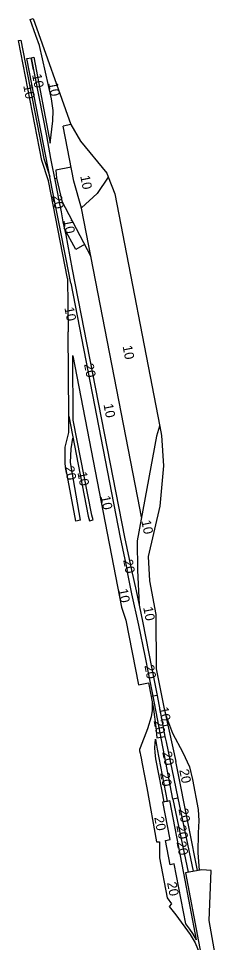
# Model space of a CAD drawing. Extents: x -545736 to -544888, y -1122892 to -1119128.
# Drawn here: x -545736 to -545243, y -1121336 to -1119128 of the extents above; entities that cross this region are included whole.
import ezdxf

# ---------------------------------------------------------------- set-up
doc = ezdxf.new("R2010")
doc.units = 0
doc.layers.add('osvětlené plochy-hodnota-obrys', color=7, linetype='Continuous')

msp = doc.modelspace()

# ---------------------------------------------------------------- linework, layer by layer
at = {"layer": 'osvětlené plochy-hodnota-obrys'}
for p, q in [((-545562.2, -1119697.7), (-545631.9, -1119563.7)), ((-545390.1, -1120818.7), (-545378.5, -1120816.4)), ((-545366.2, -1120993.7), (-545329.4, -1121168.4)), ((-545354.3, -1120991.3), (-545317.4, -1121166.1))]:
    msp.add_line(p, q, dxfattribs=at)
for points in [[(-545694.3, -1119168.5), (-545707.9, -1119130.6), (-545700.8, -1119128)], [(-545700.8, -1119128), (-545610.5, -1119381.6), (-545628.9, -1119385.2)], [(-545700.3, -1119250.4), (-545706, -1119221.7), (-545699, -1119220.3), (-545660.6, -1119425.9), (-545653.8, -1119372.9), (-545653.1, -1119348.3), (-545657.1, -1119320), (-545685.9, -1119192.2), (-545694.3, -1119168.5)], [(-545664.3, -1119515.6), (-545680.4, -1119467.2), (-545736.2, -1119180.7), (-545730.6, -1119179.6)], [(-545730.6, -1119179.6), (-545675.3, -1119462.6), (-545660.8, -1119505.9)], [(-545716.4, -1119223.7), (-545706, -1119221.7), (-545669.4, -1119408.8), (-545659.4, -1119462.6), (-545647.7, -1119521.3), (-545640.5, -1119558.7), (-545633.6, -1119589.7), (-545629.5, -1119613.8), (-545623, -1119645.1), (-545619, -1119667.6), (-545607.5, -1119727.5)], [(-545610.9, -1119760.7), (-545622.8, -1119699.5), (-545637.3, -1119626.9), (-545653.5, -1119543.4), (-545716.4, -1119223.7)], [(-545584.9, -1119581), (-545603.4, -1119516.8), (-545628.9, -1119385.2)], [(-545610.5, -1119381.6), (-545587.5, -1119421.1), (-545524.2, -1119497.9), (-545521, -1119506.5)], [(-545609.9, -1119483), (-545646.4, -1119490.1), (-545644.9, -1119509.5)], [(-545618.8, -1119749.2), (-545664.3, -1119515.6)], [(-545649.9, -1119510.5), (-545644.9, -1119509.5), (-545631.9, -1119563.7)], [(-545521, -1119506.9), (-545547.8, -1119546.3), (-545585, -1119580.7)], [(-545521, -1119506.5), (-545505.6, -1119546.7), (-545397.9, -1120102.9)], [(-545441.7, -1120319.9), (-545444.7, -1120302.3), (-545584.9, -1119581)], [(-545577.7, -1119667.9), (-545599, -1119679.7), (-545626.4, -1119628.8)], [(-545607.5, -1119727.5), (-545482.5, -1120367.9), (-545465.7, -1120446.7)], [(-545618.8, -1119749.2), (-545617, -1119876.7)], [(-545611.1, -1119760.4), (-545492.4, -1120368.6), (-545475.6, -1120447.5)], [(-545615.9, -1120078.6), (-545617, -1119876.7)], [(-545605, -1120087.8), (-545606, -1119933.7)], [(-545605.8, -1119934.4), (-545489.1, -1120534.6)], [(-545587.3, -1120327.1), (-545598.8, -1120329.2), (-545624.4, -1120192.9), (-545623.9, -1120152.1), (-545615.7, -1120117.8), (-545615.9, -1120078.6)], [(-545615.9, -1120078.7), (-545593.5, -1120193.6), (-545569.4, -1120317), (-545566.2, -1120328.4), (-545557.4, -1120326.1), (-545560.5, -1120315.2), (-545605, -1120087.8)], [(-545398.1, -1120102.2), (-545405.4, -1120126.3), (-545451.8, -1120376.2), (-545451.1, -1120446.3), (-545447.1, -1120529)], [(-545397.9, -1120102.9), (-545393.7, -1120124.9), (-545389, -1120196.7), (-545397.2, -1120293.8), (-545425.7, -1120413.6)], [(-545587.6, -1120327), (-545611.7, -1120189.2), (-545610.1, -1120156.2), (-545605.8, -1120130.8)], [(-545425.7, -1120413.6), (-545422.2, -1120472.1), (-545406.8, -1120552), (-545406, -1120682.1)], [(-545413.7, -1120747.5), (-545423.8, -1120695.7), (-545432.7, -1120651.4), (-545447.8, -1120577.9), (-545464.8, -1120502.8), (-545475.5, -1120447.3)], [(-545465.7, -1120446.7), (-545453.9, -1120496.1), (-545438.9, -1120568.4), (-545416.4, -1120682.5), (-545404.2, -1120745.6), (-545418, -1120748.3)], [(-545489.1, -1120534.6), (-545478.7, -1120566), (-545448.6, -1120720.4), (-545424.8, -1120715.8), (-545418, -1120748.3)], [(-545406, -1120682.1), (-545386.9, -1120777.9), (-545383.6, -1120793.2)], [(-545413.7, -1120747.5), (-545418, -1120748.3), (-545416.3, -1120761.3), (-545416.2, -1120781.8), (-545418, -1120797.2), (-545426.8, -1120825.5), (-545444.9, -1120871.4), (-545446, -1120875.4), (-545446.2, -1120876.6), (-545445.9, -1120878.1), (-545444.9, -1120883.8), (-545443.9, -1120888.6), (-545442.5, -1120896.1), (-545439.9, -1120909.4), (-545434.3, -1120937.7), (-545428.9, -1120966.4), (-545405.4, -1121095.4), (-545398.1, -1121095.3), (-545398.5, -1121133.6), (-545380, -1121229.2), (-545370, -1121243.6), (-545375.6, -1121250.3), (-545359, -1121270.5)], [(-545418, -1120748.3), (-545412.9, -1120778.6), (-545407.4, -1120821.6), (-545404.5, -1120847.4), (-545385.3, -1120843.9)], [(-545385.3, -1120843.9), (-545382.8, -1120856.6), (-545354.3, -1120991.3), (-545366.2, -1120993.7), (-545413.7, -1120747.5)], [(-545404.2, -1120745.6), (-545385.3, -1120843.9)], [(-545384, -1120791.3), (-545367.4, -1120835.8), (-545342.7, -1120882), (-545326.5, -1120916.8), (-545319.2, -1120946.5), (-545305.9, -1121018.1), (-545304.5, -1121045.6), (-545305.7, -1121073.9), (-545306.8, -1121121.9), (-545303.4, -1121163.4)], [(-545384, -1120791.3), (-545359.6, -1120903.9)], [(-545379.7, -1120998.3), (-545387.3, -1120999.8), (-545392.1, -1120975.1), (-545392.1, -1120974.7), (-545407.1, -1120897.4), (-545408.8, -1120882.1), (-545409.2, -1120871.2), (-545407.9, -1120850.1), (-545403.6, -1120874.6), (-545379.7, -1120998.4)], [(-545307.7, -1121164.2), (-545327.3, -1121063.8), (-545359.6, -1120903.9)], [(-545309.8, -1121329.7), (-545318.2, -1121314.9), (-545325.5, -1121304.1), (-545335, -1121291.6), (-545363, -1121148.3), (-545373, -1121150.3), (-545384.1, -1121092.3), (-545373, -1121090.1), (-545390.4, -1121000.4), (-545379.7, -1120998.3)], [(-545379.6, -1120998.3), (-545373.8, -1120997.2)], [(-545309.8, -1121329.7), (-545340.4, -1121170.8), (-545373.8, -1120997.2)], [(-545242.6, -1121491.9), (-545279.8, -1121284), (-545274.8, -1121164.4), (-545297, -1121162.2), (-545335.9, -1121169.8), (-545274.2, -1121498.1)], [(-545359, -1121270.5), (-545324.8, -1121317.4), (-545313.1, -1121337.3), (-545297.5, -1121373.7)]]:
    msp.add_lwpolyline(points, dxfattribs=at)

# ---------------------------------------------------------------- texts
for s, p in [('10', (-545703.7, -1119262.4)), ('10', (-545724.9, -1119288.6)), ('10', (-545664.9, -1119282.2)), ('10', (-545588.2, -1119504.9)), ('20', (-545655.7, -1119551.4)), ('10', (-545628.8, -1119610.3)), ('10', (-545626.2, -1119819.5)), ('10', (-545486.9, -1119911.3)), ('20', (-545579.2, -1119954.4)), ('10', (-545532.6, -1120050.6)), ('20', (-545625.7, -1120199.6)), ('10', (-545595, -1120213.4)), ('10', (-545539.3, -1120270.4)), ('10', (-545441.9, -1120328.8)), ('20', (-545485.4, -1120422.6)), ('10', (-545497.4, -1120492.6)), ('10', (-545437.5, -1120535.8)), ('20', (-545434.6, -1120674.6)), ('10', (-545400, -1120775.3)), ('20', (-545412.7, -1120806.5)), ('20', (-545391.9, -1120881.4)), ('20', (-545397.2, -1120931.7)), ('20', (-545351, -1120924.1)), ('20', (-545353.1, -1121017.8)), ('20', (-545411.1, -1121037.5)), ('20', (-545358.1, -1121057.7)), ('20', (-545357.8, -1121096.2)), ('20', (-545380.4, -1121193.6))]:
    msp.add_text(s, height=22.78, rotation=281.0956, dxfattribs=at).set_placement(p)

doc.saveas('drawing.dxf')
